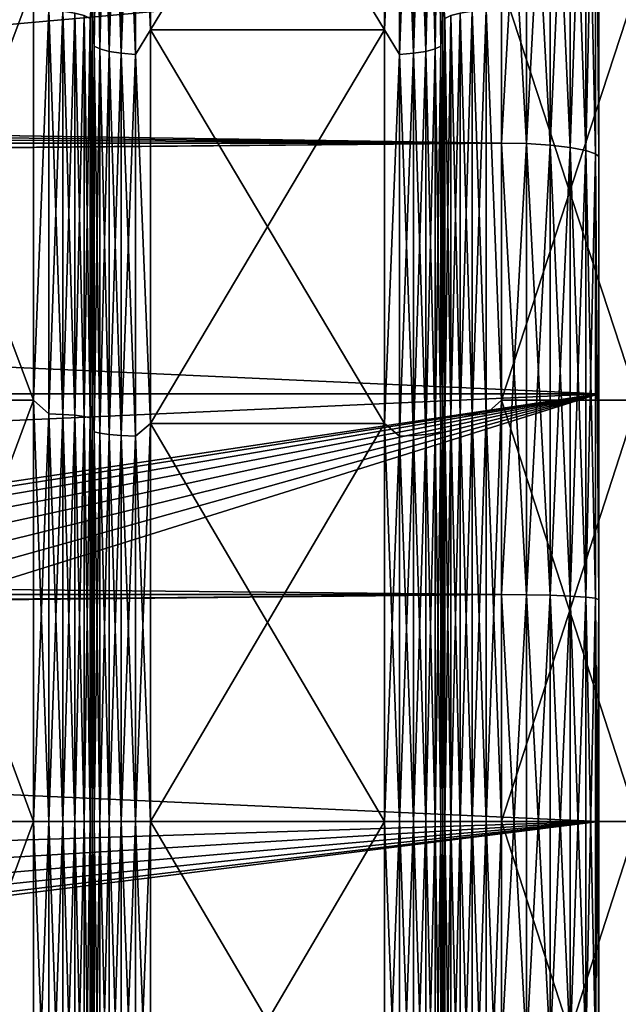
# Model space of a CAD drawing. Header units: metres. Extents: x -150 to 310, y -128 to 84.
# Tile 254 of 465: x 125 to 128, y -1 to 4. Entities that reach past the tile are written whole.
import ezdxf

# ---------------------------------------------------------------- set-up
doc = ezdxf.new("R2010")
doc.units = ezdxf.units.M
doc.layers.add('solid_26009703_SW0001', color=7, linetype='CONTINUOUS')
doc.layers.add('solid_26009703_SW0001_01', color=7, linetype='CONTINUOUS')

msp = doc.modelspace()

# ---------------------------------------------------------------- linework, layer by layer
at = {"layer": 'solid_26009703_SW0001'}
for points in [[(127.5, 5.765008, 22.265774), (-127.5, 5.765008, 22.265774), (-127.5, 3.482839, 22.734772)], [(127.5, 3.482839, 22.734772), (127.5, 5.765008, 22.265774), (-127.5, 3.482839, 22.734772)], [(127.5, 3.482839, 22.734772), (-127.5, 3.482839, 22.734772), (-127.5, 1.164931, 22.97048)], [(127.5, 1.164931, 22.97048), (127.5, 3.482839, 22.734772), (-127.5, 1.164931, 22.97048)], [(127.5, 1.164931, 22.97048), (-127.5, 1.164931, 22.97048), (-127.5, -1.164931, 22.97048)], [(127.5, -1.164931, 22.97048), (127.5, 1.164931, 22.97048), (-127.5, -1.164931, 22.97048)], [(12.010353, 1.179508, -22.969736), (127.5, 1.164931, -22.97048), (12.069973, 0, -23)]]:
    msp.add_3dface(points, dxfattribs=at)
at = {"layer": 'solid_26009703_SW0001_01'}
for points in [[(128, 2.195349, -20.884216), (128, 7.823572, -21.095688), (128, 9.914943, -20.196951)], [(128, 4.364604, -20.541378), (128, 2.195349, -20.884216), (128, 9.914943, -20.196951)], [(128, 7.823575, 21.095686), (128, 5.642147, 21.780548), (128, -7.823572, 21.095688)], [(128, 0, 21), (128, 7.823575, 21.095686), (128, -7.823572, 21.095688)], [(128, 2.195349, 20.884216), (128, 4.364604, 20.541378), (128, 7.823575, 21.095686)], [(128, 0, 21), (128, 2.195349, 20.884216), (128, 7.823575, 21.095686)], [(128, -5.642147, -21.780548), (128, 5.642144, -21.780548), (128, 7.823572, -21.095688)], [(128, -7.823575, -21.095686), (128, -5.642147, -21.780548), (128, 7.823572, -21.095688)], [(128, 0, -21), (128, -7.823575, -21.095686), (128, 7.823572, -21.095688)], [(128, 2.195349, -20.884216), (128, 0, -21), (128, 7.823572, -21.095688)], [(125.622353, 5.855609, 18.663176), (125.699997, 4.064658, 19.122789), (125.699997, 6.041266, 18.593161)], [(125.622353, 5.855609, -18.663176), (125.699997, 6.041266, -18.593161), (125.699997, 4.064658, -19.122789)], [(126.900002, 6.041266, 18.593161), (125.699997, 6.041266, 18.593161), (125.699997, 4.064658, 19.122789)], [(126.900002, 4.064658, 19.122789), (126.900002, 6.041266, 18.593161), (125.699997, 4.064658, 19.122789)], [(126.900002, 4.064658, -19.122789), (125.699997, 4.064658, -19.122789), (125.699997, 6.041266, -18.593161)], [(126.900002, 6.041266, -18.593161), (126.900002, 4.064658, -19.122789), (125.699997, 6.041266, -18.593161)], [(126.977341, 5.855585, -18.663099), (126.900002, 4.064658, -19.122789), (126.900002, 6.041266, -18.593161)], [(126.977341, 5.855585, 18.663099), (126.900002, 6.041266, 18.593161), (126.900002, 4.064658, 19.122789)], [(125.410141, 3.980207, -19.36791), (125.400002, 4.122731, -19.417082), (125.410141, 5.919205, -18.86587)], [(125.410141, 5.919205, 18.86587), (125.400002, 4.122726, 19.417084), (125.410141, 3.980207, 19.36791)], [(125.410141, 5.919205, 18.86587), (125.410141, 3.980207, 19.36791), (125.440071, 5.897515, 18.796738)], [(125.410141, 5.919205, -18.86587), (125.440071, 5.897515, -18.796738), (125.440071, 3.965622, -19.29694)], [(125.410141, 3.980207, -19.36791), (125.410141, 5.919205, -18.86587), (125.440071, 3.965622, -19.29694)], [(127.159767, 3.965567, 19.296673), (127.189781, 3.980146, 19.367613), (127.189781, 5.919114, 18.86558)], [(127.159767, 5.897433, 18.796478), (127.159767, 3.965567, 19.296673), (127.189781, 5.919114, 18.86558)], [(127.159767, 5.897433, -18.796478), (127.189781, 5.919114, -18.86558), (127.189781, 3.980146, -19.367613)], [(127.189781, 5.919114, 18.86558), (127.189781, 3.980146, 19.367613), (127.199997, 4.122755, 19.417078)], [(127.189781, 3.980146, -19.367613), (127.189781, 5.919114, -18.86558), (127.199997, 4.122723, -19.417084)], [(125.410141, 3.980207, 19.36791), (125.440071, 3.965622, 19.29694), (125.440071, 5.897515, 18.796738)], [(125.440071, 5.897515, 18.796738), (125.440071, 3.965622, 19.29694), (125.487755, 5.878887, 18.737368)], [(125.440071, 5.897515, -18.796738), (125.487755, 5.878887, -18.737368), (125.487755, 3.953096, -19.235989)], [(125.440071, 3.965622, -19.29694), (125.440071, 5.897515, -18.796738), (125.487755, 3.953096, -19.235989)], [(125.440071, 3.965622, 19.29694), (125.487755, 3.953096, 19.235989), (125.487755, 5.878887, 18.737368)], [(125.487755, 5.878887, 18.737368), (125.487755, 3.953096, 19.235989), (125.549934, 5.864593, 18.691809)], [(125.487755, 5.878887, -18.737368), (125.549934, 5.864593, -18.691809), (125.549934, 3.943485, -19.189219)], [(125.487755, 3.953096, -19.235989), (125.487755, 5.878887, -18.737368), (125.549934, 3.943485, -19.189219)], [(125.487755, 3.953096, 19.235989), (125.549934, 3.943485, 19.189219), (125.549934, 5.864593, 18.691809)], [(125.549934, 5.864593, 18.691809), (125.549934, 3.943485, 19.189219), (125.622353, 5.855609, 18.663176)], [(125.549934, 5.864593, -18.691809), (125.622353, 5.855609, -18.663176), (125.622353, 3.937444, -19.159822)], [(125.549934, 3.943485, -19.189219), (125.549934, 5.864593, -18.691809), (125.622353, 3.937444, -19.159822)], [(126.977341, 3.937428, 19.159744), (127.049797, 3.943453, 19.189064), (127.049797, 5.864546, 18.69166)], [(126.977341, 5.855585, 18.663099), (126.977341, 3.937428, 19.159744), (127.049797, 5.864546, 18.69166)], [(126.977341, 5.855585, -18.663099), (127.049797, 5.864546, -18.69166), (127.049797, 3.943453, -19.189064)], [(127.049797, 3.943453, 19.189064), (127.112022, 3.953051, 19.235771), (127.112022, 5.87882, 18.737154)], [(127.049797, 5.864546, 18.69166), (127.049797, 3.943453, 19.189064), (127.112022, 5.87882, 18.737154)], [(127.049797, 5.864546, -18.69166), (127.112022, 5.87882, -18.737154), (127.112022, 3.953051, -19.235771)], [(127.049797, 3.943453, -19.189064), (127.049797, 5.864546, -18.69166), (127.112022, 3.953051, -19.235771)], [(127.112022, 3.953051, 19.235771), (127.159767, 3.965567, 19.296673), (127.159767, 5.897433, 18.796478)], [(127.112022, 5.87882, 18.737154), (127.112022, 3.953051, 19.235771), (127.159767, 5.897433, 18.796478)], [(127.112022, 5.87882, -18.737154), (127.159767, 5.897433, -18.796478), (127.159767, 3.965567, -19.296673)], [(127.112022, 3.953051, -19.235771), (127.112022, 5.87882, -18.737154), (127.159767, 3.965567, -19.296673)], [(127.159767, 3.965567, -19.296673), (127.159767, 5.897433, -18.796478), (127.189781, 3.980146, -19.367613)], [(125.549934, 3.943485, 19.189219), (125.622353, 3.937444, 19.159822), (125.622353, 5.855609, 18.663176)], [(125.622353, 5.855609, 18.663176), (125.622353, 3.937444, 19.159822), (125.699997, 4.064658, 19.122789)], [(125.622353, 3.937444, -19.159822), (125.622353, 5.855609, -18.663176), (125.699997, 4.064658, -19.122789)], [(126.977341, 3.937428, -19.159744), (126.900002, 4.064658, -19.122789), (126.977341, 5.855585, -18.663099)], [(126.977341, 5.855585, 18.663099), (126.900002, 4.064658, 19.122789), (126.977341, 3.937428, 19.159744)], [(126.977341, 3.937428, -19.159744), (126.977341, 5.855585, -18.663099), (127.049797, 3.943453, -19.189064)], [(10.765722, 5.250271, -22.392736), (127.5, 5.765008, -22.265774), (127.5, 3.482839, -22.734772)], [(127.62941, 5.760738, 22.249281), (127.5, 5.765008, 22.265774), (127.5, 3.482839, 22.734772)], [(127.62941, 3.480259, -22.717932), (127.5, 3.482839, -22.734772), (127.5, 5.765008, -22.265774)], [(127.62941, 3.480259, -22.717932), (127.5, 5.765008, -22.265774), (127.62941, 5.760738, -22.249281)], [(127.62941, 5.760738, 22.249281), (127.5, 3.482839, 22.734772), (127.62941, 3.480259, 22.717932)], [(127.62941, 5.760738, 22.249281), (127.62941, 3.480259, 22.717932), (127.750114, 5.748201, 22.200861)], [(127.62941, 5.760738, -22.249281), (127.750114, 5.748201, -22.200861), (127.750114, 3.472685, -22.668491)], [(127.62941, 3.480259, -22.717932), (127.62941, 5.760738, -22.249281), (127.750114, 3.472685, -22.668491)], [(127.62941, 3.480259, 22.717932), (127.750114, 3.472685, 22.668491), (127.750114, 5.748201, 22.200861)], [(127.750114, 5.748201, 22.200861), (127.750114, 3.472685, 22.668491), (127.853737, 5.728255, 22.123823)], [(127.750114, 5.748201, -22.200861), (127.853737, 5.728255, -22.123823), (127.853737, 3.460635, -22.58983)], [(127.750114, 3.472685, -22.668491), (127.750114, 5.748201, -22.200861), (127.853737, 3.460635, -22.58983)], [(127.750114, 3.472685, 22.668491), (127.853737, 3.460635, 22.58983), (127.853737, 5.728255, 22.123823)], [(127.853737, 5.728255, 22.123823), (127.853737, 3.460635, 22.58983), (127.933212, 5.70226, 22.023426)], [(127.853737, 5.728255, -22.123823), (127.933212, 5.70226, -22.023426), (127.933212, 3.44493, -22.487318)], [(127.853737, 3.460635, -22.58983), (127.853737, 5.728255, -22.123823), (127.933212, 3.44493, -22.487318)], [(127.853737, 3.460635, 22.58983), (127.933212, 3.44493, 22.487318), (127.933212, 5.70226, 22.023426)], [(127.933212, 5.70226, 22.023426), (127.933212, 3.44493, 22.487318), (127.983101, 5.671992, 21.906525)], [(127.933212, 5.70226, -22.023426), (127.983101, 5.671992, -21.906525), (127.983101, 3.426645, -22.367954)], [(127.933212, 3.44493, -22.487318), (127.933212, 5.70226, -22.023426), (127.983101, 3.426645, -22.367954)], [(127.933212, 3.44493, 22.487318), (127.983101, 3.426645, 22.367954), (127.983101, 5.671992, 21.906525)], [(127.983101, 5.671992, 21.906525), (128, 3.412827, 22.239275), (128, 5.642147, 21.780548)], [(127.983101, 5.671992, 21.906525), (127.983101, 3.426645, 22.367954), (128, 3.412827, 22.239275)], [(127.983101, 5.671992, -21.906525), (128, 5.642144, -21.780548), (128, 3.412824, -22.239275)], [(127.983101, 3.426645, -22.367954), (127.983101, 5.671992, -21.906525), (128, 3.412824, -22.239275)], [(128, 5.642147, 21.780548), (128, -5.642144, 21.780548), (128, -7.823572, 21.095688)], [(128, 5.642147, 21.780548), (128, 3.412827, 22.239275), (128, -5.642144, 21.780548)], [(128, -3.412827, -22.239275), (128, 3.412824, -22.239275), (128, 5.642144, -21.780548)], [(128, -5.642147, -21.780548), (128, -3.412827, -22.239275), (128, 5.642144, -21.780548)], [(11.046503, 4.683882, -22.518021), (10.765722, 5.250271, -22.392736), (127.5, 3.482839, -22.734772)], [(11.2909, 4.109661, -22.629864), (11.046503, 4.683882, -22.518021), (127.5, 3.482839, -22.734772)], [(103.900002, 4.366147, 20.5411), (128, 4.364604, 20.541378), (103.900002, 3.285125, 20.741455)], [(103.900002, 3.285125, -20.741455), (128, 4.364604, -20.541378), (103.900002, 4.366147, -20.5411)], [(103.900002, 3.285125, 20.741455), (128, 4.364604, 20.541378), (128, 2.195349, 20.884216)], [(103.900002, 2.195098, -20.88496), (128, 2.195349, -20.884216), (128, 4.364604, -20.541378)], [(103.900002, 2.195098, -20.88496), (128, 4.364604, -20.541378), (103.900002, 3.285125, -20.741455)], [(125.099998, 4.303756, 20.24766), (124.300003, 4.303755, 20.24766), (124.300003, 2.163728, 20.586605)], [(125.099998, 2.163729, 20.586605), (125.099998, 4.303756, 20.24766), (124.300003, 2.163728, 20.586605)], [(125.099998, 2.163729, -20.586605), (124.300003, 2.163729, -20.586605), (124.300003, 4.303756, -20.24766)], [(125.099998, 4.303755, -20.24766), (125.099998, 2.163729, -20.586605), (124.300003, 4.303756, -20.24766)], [(125.177643, 4.164822, 20.266256), (125.099998, 4.303756, 20.24766), (125.099998, 2.163729, 20.586605)], [(125.177643, 4.164822, -20.266256), (125.099998, 2.163729, -20.586605), (125.099998, 4.303755, -20.24766)], [(127.422661, 4.164838, 20.266336), (127.5, 2.163729, 20.586605), (127.5, 4.303756, 20.24766)], [(127.422661, 4.164838, -20.266336), (127.5, 4.303755, -20.24766), (127.5, 2.163729, -20.586605)], [(128.199997, 4.303755, 20.24766), (127.5, 4.303756, 20.24766), (127.5, 2.163729, 20.586605)], [(128.199997, 2.163728, -20.586605), (127.5, 2.163729, -20.586605), (127.5, 4.303755, -20.24766)], [(128.199997, 2.163728, -20.586605), (127.5, 4.303755, -20.24766), (128.199997, 4.303755, -20.24766)], [(128.199997, 4.303755, 20.24766), (127.5, 2.163729, 20.586605), (128.199997, 2.163729, 20.586605)], [(125.389862, 4.122059, -20.05817), (125.400002, 4.236955, -19.95509), (125.400002, 2.139573, -20.286968)], [(125.389862, 4.122059, 20.05817), (125.400002, 2.13957, 20.286968), (125.400002, 4.23695, 19.95509)], [(125.400002, 4.122731, -19.417082), (125.400002, 2.139573, -20.286968), (125.400002, 4.236955, -19.95509)], [(125.400002, 4.122726, 19.417084), (125.400002, 4.23695, 19.95509), (125.400002, 2.13957, 20.286968)], [(127.199997, 4.122723, -19.417084), (127.199997, 4.236956, -19.95509), (127.199997, 2.139574, -20.286968)], [(127.21022, 4.12212, -20.058468), (127.199997, 2.139574, -20.286968), (127.199997, 4.236956, -19.95509)], [(127.199997, 4.122755, 19.417078), (127.199997, 2.13957, 20.286968), (127.199997, 4.236949, 19.95509)], [(127.21022, 4.12212, 20.058468), (127.199997, 4.236949, 19.95509), (127.199997, 2.13957, 20.286968)], [(125.177643, 4.164822, -20.266256), (125.177643, 2.09315, -20.583626), (125.099998, 2.163729, -20.586605)], [(125.177643, 2.09315, 20.583626), (125.177643, 4.164822, 20.266256), (125.099998, 2.163729, 20.586605)], [(125.250069, 2.090114, -20.55377), (125.177643, 2.09315, -20.583626), (125.177643, 4.164822, -20.266256)], [(125.250069, 4.158781, -20.236862), (125.250069, 2.090114, -20.55377), (125.177643, 4.164822, -20.266256)], [(125.250069, 4.158781, 20.236862), (125.177643, 4.164822, 20.266256), (125.177643, 2.09315, 20.583626)], [(125.250069, 2.090114, 20.55377), (125.250069, 4.158781, 20.236862), (125.177643, 2.09315, 20.583626)], [(125.312241, 2.085284, -20.506268), (125.250069, 2.090114, -20.55377), (125.250069, 4.158781, -20.236862)], [(125.312241, 4.149169, -20.190092), (125.312241, 2.085284, -20.506268), (125.250069, 4.158781, -20.236862)], [(125.312241, 4.149169, 20.190092), (125.250069, 4.158781, 20.236862), (125.250069, 2.090114, 20.55377)], [(125.312241, 2.085284, 20.506268), (125.312241, 4.149169, 20.190092), (125.250069, 2.090114, 20.55377)], [(125.359924, 2.078988, -20.444361), (125.312241, 2.085284, -20.506268), (125.312241, 4.149169, -20.190092)], [(125.359924, 4.136643, -20.129141), (125.359924, 2.078988, -20.444361), (125.312241, 4.149169, -20.190092)], [(125.359924, 4.136643, 20.129141), (125.312241, 4.149169, 20.190092), (125.312241, 2.085284, 20.506268)], [(127.240234, 2.079016, 20.444632), (127.287979, 2.085306, 20.506489), (127.287979, 4.149214, 20.19031)], [(127.240234, 4.136698, 20.129406), (127.240234, 2.079016, 20.444632), (127.287979, 4.149214, 20.19031)], [(127.240234, 4.136698, -20.129406), (127.287979, 4.149214, -20.19031), (127.287979, 2.085306, -20.506489)], [(127.287979, 2.085306, 20.506489), (127.350204, 2.09013, 20.553926), (127.350204, 4.158813, 20.237015)], [(127.287979, 4.149214, 20.19031), (127.287979, 2.085306, 20.506489), (127.350204, 4.158813, 20.237015)], [(127.287979, 4.149214, -20.19031), (127.350204, 4.158813, -20.237015), (127.350204, 2.09013, -20.553926)], [(127.287979, 2.085306, -20.506489), (127.287979, 4.149214, -20.19031), (127.350204, 2.09013, -20.553926)], [(127.350204, 2.09013, 20.553926), (127.422661, 2.093158, 20.583706), (127.422661, 4.164838, 20.266336)], [(127.350204, 4.158813, 20.237015), (127.350204, 2.09013, 20.553926), (127.422661, 4.164838, 20.266336)], [(127.350204, 4.158813, -20.237015), (127.422661, 4.164838, -20.266336), (127.422661, 2.093158, -20.583706)], [(127.350204, 2.09013, -20.553926), (127.350204, 4.158813, -20.237015), (127.422661, 2.093158, -20.583706)], [(127.422661, 2.093158, -20.583706), (127.422661, 4.164838, -20.266336), (127.5, 2.163729, -20.586605)], [(127.422661, 4.164838, 20.266336), (127.422661, 2.093158, 20.583706), (127.5, 2.163729, 20.586605)], [(11.500164, 3.527685, -22.727856), (11.2909, 4.109661, -22.629864), (127.5, 3.482839, -22.734772)], [(125.359924, 2.078988, 20.444361), (125.359924, 4.136643, 20.129141), (125.312241, 2.085284, 20.506268)], [(125.389862, 2.071658, -20.37228), (125.359924, 2.078988, -20.444361), (125.359924, 4.136643, -20.129141)], [(125.389862, 4.122059, -20.05817), (125.389862, 2.071658, -20.37228), (125.359924, 4.136643, -20.129141)], [(125.389862, 4.122059, 20.05817), (125.359924, 4.136643, 20.129141), (125.359924, 2.078988, 20.444361)], [(125.389862, 2.071658, 20.37228), (125.389862, 4.122059, 20.05817), (125.359924, 2.078988, 20.444361)], [(125.389862, 2.071658, 20.37228), (125.400002, 2.13957, 20.286968), (125.389862, 4.122059, 20.05817)], [(125.389862, 4.122059, -20.05817), (125.400002, 2.139573, -20.286968), (125.389862, 2.071658, -20.37228)], [(125.400002, 4.122731, -19.417082), (125.400002, 2.081894, -19.740015), (125.400002, 2.139573, -20.286968)], [(125.410141, 3.980207, -19.36791), (125.400002, 2.081894, -19.740015), (125.400002, 4.122731, -19.417082)], [(125.400002, 2.081891, 19.740015), (125.400002, 4.122726, 19.417084), (125.400002, 2.13957, 20.286968)], [(125.410141, 3.980207, 19.36791), (125.400002, 4.122726, 19.417084), (125.400002, 2.081891, 19.740015)], [(127.189781, 3.980146, 19.367613), (127.199997, 2.081909, 19.740011), (127.199997, 4.122755, 19.417078)], [(127.189781, 3.980146, -19.367613), (127.199997, 4.122723, -19.417084), (127.199997, 2.081889, -19.740015)], [(127.199997, 4.122755, 19.417078), (127.199997, 2.081909, 19.740011), (127.199997, 2.13957, 20.286968)], [(127.199997, 2.081889, -19.740015), (127.199997, 4.122723, -19.417084), (127.199997, 2.139574, -20.286968)], [(127.21022, 2.071689, -20.372581), (127.199997, 2.139574, -20.286968), (127.21022, 4.12212, -20.058468)], [(127.21022, 4.12212, 20.058468), (127.199997, 2.13957, 20.286968), (127.21022, 2.071689, 20.372581)], [(127.21022, 2.071689, 20.372581), (127.240234, 2.079016, 20.444632), (127.240234, 4.136698, 20.129406)], [(127.21022, 4.12212, 20.058468), (127.21022, 2.071689, 20.372581), (127.240234, 4.136698, 20.129406)], [(127.21022, 4.12212, -20.058468), (127.240234, 4.136698, -20.129406), (127.240234, 2.079016, -20.444632)], [(127.21022, 2.071689, -20.372581), (127.21022, 4.12212, -20.058468), (127.240234, 2.079016, -20.444632)], [(127.240234, 2.079016, -20.444632), (127.240234, 4.136698, -20.129406), (127.287979, 2.085306, -20.506489)], [(125.622353, 3.937444, 19.159822), (125.699997, 2.043521, 19.442904), (125.699997, 4.064658, 19.122789)], [(125.622353, 3.937444, -19.159822), (125.699997, 4.064658, -19.122789), (125.699997, 2.043521, -19.442904)], [(126.900002, 4.064658, 19.122789), (125.699997, 4.064658, 19.122789), (125.699997, 2.043521, 19.442904)], [(126.900002, 2.043521, 19.442904), (126.900002, 4.064658, 19.122789), (125.699997, 2.043521, 19.442904)], [(126.900002, 2.043521, -19.442904), (125.699997, 2.043521, -19.442904), (125.699997, 4.064658, -19.122789)], [(126.900002, 4.064658, -19.122789), (126.900002, 2.043521, -19.442904), (125.699997, 4.064658, -19.122789)], [(126.977341, 3.937428, -19.159744), (126.900002, 2.043521, -19.442904), (126.900002, 4.064658, -19.122789)], [(126.977341, 3.937428, 19.159744), (126.900002, 4.064658, 19.122789), (126.900002, 2.043521, 19.442904)], [(125.410141, 2.000367, -19.671211), (125.400002, 2.081894, -19.740015), (125.410141, 3.980207, -19.36791)], [(125.410141, 3.980207, 19.36791), (125.400002, 2.081891, 19.740015), (125.410141, 2.000367, 19.671211)], [(125.410141, 3.980207, 19.36791), (125.410141, 2.000367, 19.671211), (125.440071, 3.965622, 19.29694)], [(125.410141, 3.980207, -19.36791), (125.440071, 3.965622, -19.29694), (125.440071, 1.993037, -19.599129)], [(125.410141, 2.000367, -19.671211), (125.410141, 3.980207, -19.36791), (125.440071, 1.993037, -19.599129)], [(125.410141, 2.000367, 19.671211), (125.440071, 1.993037, 19.599129), (125.440071, 3.965622, 19.29694)], [(125.440071, 3.965622, 19.29694), (125.440071, 1.993037, 19.599129), (125.487755, 3.953096, 19.235989)], [(125.440071, 3.965622, -19.29694), (125.487755, 3.953096, -19.235989), (125.487755, 1.986741, -19.537224)], [(125.440071, 1.993037, -19.599129), (125.440071, 3.965622, -19.29694), (125.487755, 1.986741, -19.537224)], [(125.440071, 1.993037, 19.599129), (125.487755, 1.986741, 19.537224), (125.487755, 3.953096, 19.235989)], [(125.487755, 3.953096, 19.235989), (125.487755, 1.986741, 19.537224), (125.549934, 3.943485, 19.189219)], [(125.487755, 3.953096, -19.235989), (125.549934, 3.943485, -19.189219), (125.549934, 1.981911, -19.489721)], [(125.487755, 1.986741, -19.537224), (125.487755, 3.953096, -19.235989), (125.549934, 1.981911, -19.489721)], [(125.487755, 1.986741, 19.537224), (125.549934, 1.981911, 19.489721), (125.549934, 3.943485, 19.189219)], [(125.549934, 3.943485, 19.189219), (125.549934, 1.981911, 19.489721), (125.622353, 3.937444, 19.159822)], [(125.549934, 3.943485, -19.189219), (125.622353, 3.937444, -19.159822), (125.622353, 1.978875, -19.459866)], [(125.549934, 1.981911, -19.489721), (125.549934, 3.943485, -19.189219), (125.622353, 1.978875, -19.459866)], [(126.977341, 1.978867, 19.459784), (127.049797, 1.981895, 19.489565), (127.049797, 3.943453, 19.189064)], [(126.977341, 3.937428, 19.159744), (126.977341, 1.978867, 19.459784), (127.049797, 3.943453, 19.189064)], [(126.977341, 3.937428, -19.159744), (127.049797, 3.943453, -19.189064), (127.049797, 1.981895, -19.489565)], [(127.049797, 1.981895, 19.489565), (127.112022, 1.986719, 19.537003), (127.112022, 3.953051, 19.235771)], [(127.049797, 3.943453, 19.189064), (127.049797, 1.981895, 19.489565), (127.112022, 3.953051, 19.235771)], [(127.049797, 3.943453, -19.189064), (127.112022, 3.953051, -19.235771), (127.112022, 1.986719, -19.537003)], [(127.049797, 1.981895, -19.489565), (127.049797, 3.943453, -19.189064), (127.112022, 1.986719, -19.537003)], [(127.112022, 1.986719, 19.537003), (127.159767, 1.993009, 19.598858), (127.159767, 3.965567, 19.296673)], [(127.112022, 3.953051, 19.235771), (127.112022, 1.986719, 19.537003), (127.159767, 3.965567, 19.296673)], [(127.112022, 3.953051, -19.235771), (127.159767, 3.965567, -19.296673), (127.159767, 1.993009, -19.598858)], [(127.112022, 1.986719, -19.537003), (127.112022, 3.953051, -19.235771), (127.159767, 1.993009, -19.598858)], [(127.159767, 1.993009, 19.598858), (127.189781, 2.000336, 19.670908), (127.189781, 3.980146, 19.367613)], [(127.159767, 3.965567, 19.296673), (127.159767, 1.993009, 19.598858), (127.189781, 3.980146, 19.367613)], [(127.159767, 3.965567, -19.296673), (127.189781, 3.980146, -19.367613), (127.189781, 2.000336, -19.670908)], [(127.159767, 1.993009, -19.598858), (127.159767, 3.965567, -19.296673), (127.189781, 2.000336, -19.670908)], [(127.189781, 3.980146, 19.367613), (127.189781, 2.000336, 19.670908), (127.199997, 2.081909, 19.740011)], [(127.189781, 2.000336, -19.670908), (127.189781, 3.980146, -19.367613), (127.199997, 2.081889, -19.740015)], [(125.549934, 1.981911, 19.489721), (125.622353, 1.978875, 19.459866), (125.622353, 3.937444, 19.159822)], [(125.622353, 3.937444, 19.159822), (125.622353, 1.978875, 19.459866), (125.699997, 2.043521, 19.442904)], [(125.622353, 1.978875, -19.459866), (125.622353, 3.937444, -19.159822), (125.699997, 2.043521, -19.442904)], [(126.977341, 1.978867, -19.459784), (126.900002, 2.043521, -19.442904), (126.977341, 3.937428, -19.159744)], [(126.977341, 3.937428, 19.159744), (126.900002, 2.043521, 19.442904), (126.977341, 1.978867, 19.459784)], [(126.977341, 1.978867, -19.459784), (126.977341, 3.937428, -19.159744), (127.049797, 1.981895, -19.489565)], [(11.819712, 2.354986, -22.879118), (11.500164, 3.527685, -22.727856), (127.5, 3.482839, -22.734772)], [(11.819712, 2.354986, -22.879118), (127.5, 3.482839, -22.734772), (127.5, 1.164931, -22.97048)], [(127.62941, 3.480259, 22.717932), (127.5, 3.482839, 22.734772), (127.5, 1.164931, 22.97048)], [(127.62941, 1.164068, -22.953465), (127.5, 1.164931, -22.97048), (127.5, 3.482839, -22.734772)], [(127.62941, 1.164068, -22.953465), (127.5, 3.482839, -22.734772), (127.62941, 3.480259, -22.717932)], [(127.62941, 3.480259, 22.717932), (127.5, 1.164931, 22.97048), (127.62941, 1.164068, 22.953465)], [(127.62941, 3.480259, 22.717932), (127.62941, 1.164068, 22.953465), (127.750114, 3.472685, 22.668491)], [(127.62941, 3.480259, -22.717932), (127.750114, 3.472685, -22.668491), (127.750114, 1.161535, -22.903513)], [(127.62941, 1.164068, -22.953465), (127.62941, 3.480259, -22.717932), (127.750114, 1.161535, -22.903513)], [(127.62941, 1.164068, 22.953465), (127.750114, 1.161535, 22.903513), (127.750114, 3.472685, 22.668491)], [(127.750114, 3.472685, 22.668491), (127.750114, 1.161535, 22.903513), (127.853737, 3.460635, 22.58983)], [(127.750114, 3.472685, -22.668491), (127.853737, 3.460635, -22.58983), (127.853737, 1.157504, -22.824036)], [(127.750114, 1.161535, -22.903513), (127.750114, 3.472685, -22.668491), (127.853737, 1.157504, -22.824036)], [(127.750114, 1.161535, 22.903513), (127.853737, 1.157504, 22.824036), (127.853737, 3.460635, 22.58983)], [(127.853737, 3.460635, 22.58983), (127.853737, 1.157504, 22.824036), (127.933212, 3.44493, 22.487318)], [(127.853737, 3.460635, -22.58983), (127.933212, 3.44493, -22.487318), (127.933212, 1.152251, -22.720461)], [(127.853737, 1.157504, -22.824036), (127.853737, 3.460635, -22.58983), (127.933212, 1.152251, -22.720461)], [(127.853737, 1.157504, 22.824036), (127.933212, 1.152251, 22.720461), (127.933212, 3.44493, 22.487318)], [(127.933212, 3.44493, 22.487318), (127.933212, 1.152251, 22.720461), (127.983101, 3.426645, 22.367954)], [(127.933212, 3.44493, -22.487318), (127.983101, 3.426645, -22.367954), (127.983101, 1.146135, -22.599859)], [(127.933212, 1.152251, -22.720461), (127.933212, 3.44493, -22.487318), (127.983101, 1.146135, -22.599859)], [(127.933212, 1.152251, 22.720461), (127.983101, 1.146135, 22.599859), (127.983101, 3.426645, 22.367954)], [(127.983101, 3.426645, 22.367954), (128, 1.137973, 22.470743), (128, 3.412827, 22.239275)], [(127.983101, 3.426645, 22.367954), (127.983101, 1.146135, 22.599859), (128, 1.137973, 22.470743)], [(127.983101, 3.426645, -22.367954), (128, 3.412824, -22.239275), (128, 1.137971, -22.470743)], [(127.983101, 1.146135, -22.599859), (127.983101, 3.426645, -22.367954), (128, 1.137971, -22.470743)], [(128, 3.412827, 22.239275), (128, -3.412824, 22.239275), (128, -5.642144, 21.780548)], [(128, 3.412827, 22.239275), (128, 1.137973, 22.470743), (128, -3.412824, 22.239275)], [(128, -1.137973, -22.470743), (128, 1.137971, -22.470743), (128, 3.412824, -22.239275)], [(128, -3.412827, -22.239275), (128, -1.137973, -22.470743), (128, 3.412824, -22.239275)], [(103.900002, 3.285125, 20.741455), (128, 2.195349, 20.884216), (103.900002, 2.195098, 20.88496)], [(12.010353, 1.179508, -22.969736), (11.819712, 2.354986, -22.879118), (127.5, 1.164931, -22.97048)], [(103.900002, 1.099055, 20.97122), (128, 2.195349, 20.884216), (128, 0, 21)], [(103.900002, 2.195098, 20.88496), (128, 2.195349, 20.884216), (103.900002, 1.099055, 20.97122)], [(103.900002, 1.099055, -20.97122), (120.000168, 1, -20.976177), (128, 2.195349, -20.884216)], [(103.900002, 1.099055, -20.97122), (128, 2.195349, -20.884216), (103.900002, 2.195098, -20.88496)], [(120.222832, 0.974317, -20.977386), (128, 2.195349, -20.884216), (120.000168, 1, -20.976177)], [(120.433044, 0.901225, -20.980654), (128, 2.195349, -20.884216), (120.222832, 0.974317, -20.977386)], [(120.62397, 0.780981, -20.985474), (128, 2.195349, -20.884216), (120.433044, 0.901225, -20.980654)], [(120.781013, 0.623921, -20.99073), (128, 2.195349, -20.884216), (120.62397, 0.780981, -20.985474)], [(120.901283, 0.432921, -20.995537), (128, 2.195349, -20.884216), (120.781013, 0.623921, -20.99073)], [(120.973763, 0.225716, -20.998787), (128, 2.195349, -20.884216), (120.901283, 0.432921, -20.995537)], [(120.973763, 0.225716, -20.998787), (121, 0, -21), (128, 2.195349, -20.884216)], [(121, 0, -21), (128, 0, -21), (128, 2.195349, -20.884216)], [(124.300003, 2.163729, -20.586605), (125.099998, 0, -20.700001), (124.300003, 0, -20.700001)], [(125.099998, 2.163729, 20.586605), (124.300003, 0, 20.700001), (125.099998, 0, 20.700001)], [(125.099998, 2.163729, 20.586605), (124.300003, 2.163728, 20.586605), (124.300003, 0, 20.700001)], [(125.099998, 2.163729, -20.586605), (125.099998, 0, -20.700001), (124.300003, 2.163729, -20.586605)], [(125.177643, 2.09315, 20.583626), (125.099998, 2.163729, 20.586605), (125.099998, 0, 20.700001)], [(125.177643, 0, -20.689777), (125.099998, 0, -20.700001), (125.099998, 2.163729, -20.586605)], [(125.177643, 2.09315, -20.583626), (125.177643, 0, -20.689777), (125.099998, 2.163729, -20.586605)], [(125.389862, 2.071658, -20.37228), (125.400002, 2.139573, -20.286968), (125.400002, 0, -20.4)], [(125.389862, 0, 20.477343), (125.400002, 0, 20.4), (125.400002, 2.13957, 20.286968)], [(125.389862, 0, 20.477343), (125.400002, 2.13957, 20.286968), (125.389862, 2.071658, 20.37228)], [(125.400002, 0, -19.85), (125.400002, 0, -20.4), (125.400002, 2.139573, -20.286968)], [(125.400002, 2.081894, -19.740015), (125.400002, 0, -19.85), (125.400002, 2.139573, -20.286968)], [(125.400002, 2.081891, 19.740015), (125.400002, 2.13957, 20.286968), (125.400002, 0, 20.4)], [(127.199997, 2.081889, -19.740015), (127.199997, 2.139574, -20.286968), (127.199997, 0, -20.4)], [(127.21022, 0, -20.477646), (127.199997, 0, -20.4), (127.199997, 2.139574, -20.286968)], [(127.21022, 2.071689, -20.372581), (127.21022, 0, -20.477646), (127.199997, 2.139574, -20.286968)], [(127.199997, 0, 19.85), (127.199997, 0, 20.4), (127.199997, 2.13957, 20.286968)], [(127.21022, 2.071689, 20.372581), (127.199997, 2.13957, 20.286968), (127.199997, 0, 20.4)], [(127.199997, 2.081909, 19.740011), (127.199997, 0, 19.85), (127.199997, 2.13957, 20.286968)], [(127.5, 2.163729, 20.586605), (127.422661, 0, 20.689859), (127.5, 0, 20.700001)], [(127.422661, 2.093158, -20.583706), (127.5, 2.163729, -20.586605), (127.5, 0, -20.700001)], [(127.422661, 2.093158, 20.583706), (127.422661, 0, 20.689859), (127.5, 2.163729, 20.586605)], [(128.199997, 2.163729, 20.586605), (127.5, 2.163729, 20.586605), (127.5, 0, 20.700001)], [(128.199997, 2.163729, 20.586605), (127.5, 0, 20.700001), (128.199997, 0, 20.700001)], [(128.199997, 0, -20.700001), (127.5, 0, -20.700001), (127.5, 2.163729, -20.586605)], [(128.199997, 2.163728, -20.586605), (128.199997, 0, -20.700001), (127.5, 2.163729, -20.586605)], [(125.177643, 0, 20.689777), (125.177643, 2.09315, 20.583626), (125.099998, 0, 20.700001)], [(125.250069, 0, -20.659769), (125.177643, 0, -20.689777), (125.177643, 2.09315, -20.583626)], [(125.250069, 2.090114, -20.55377), (125.250069, 0, -20.659769), (125.177643, 2.09315, -20.583626)], [(125.250069, 2.090114, 20.55377), (125.177643, 2.09315, 20.583626), (125.177643, 0, 20.689777)], [(125.250069, 0, 20.659769), (125.250069, 2.090114, 20.55377), (125.177643, 0, 20.689777)], [(125.312241, 0, -20.61202), (125.250069, 0, -20.659769), (125.250069, 2.090114, -20.55377)], [(125.312241, 2.085284, -20.506268), (125.312241, 0, -20.61202), (125.250069, 2.090114, -20.55377)], [(125.312241, 2.085284, 20.506268), (125.250069, 2.090114, 20.55377), (125.250069, 0, 20.659769)], [(125.312241, 0, 20.61202), (125.312241, 2.085284, 20.506268), (125.250069, 0, 20.659769)], [(125.359924, 0, -20.549795), (125.312241, 0, -20.61202), (125.312241, 2.085284, -20.506268)], [(125.359924, 2.078988, -20.444361), (125.359924, 0, -20.549795), (125.312241, 2.085284, -20.506268)], [(125.359924, 2.078988, 20.444361), (125.312241, 2.085284, 20.506268), (125.312241, 0, 20.61202)], [(125.359924, 0, 20.549795), (125.359924, 2.078988, 20.444361), (125.312241, 0, 20.61202)], [(125.389862, 0, -20.477343), (125.359924, 0, -20.549795), (125.359924, 2.078988, -20.444361)], [(125.389862, 2.071658, -20.37228), (125.389862, 0, -20.477343), (125.359924, 2.078988, -20.444361)], [(125.389862, 2.071658, 20.37228), (125.359924, 2.078988, 20.444361), (125.359924, 0, 20.549795)], [(125.410141, 0, -19.772657), (125.400002, 0, -19.85), (125.400002, 2.081894, -19.740015)], [(125.410141, 0, -19.772657), (125.400002, 2.081894, -19.740015), (125.410141, 2.000367, -19.671211)], [(125.400002, 0, 19.85), (125.400002, 2.081891, 19.740015), (125.400002, 0, 20.4)], [(125.410141, 2.000367, 19.671211), (125.400002, 2.081891, 19.740015), (125.400002, 0, 19.85)], [(127.189781, 0, 19.772354), (127.199997, 0, 19.85), (127.199997, 2.081909, 19.740011)], [(127.189781, 2.000336, 19.670908), (127.189781, 0, 19.772354), (127.199997, 2.081909, 19.740011)], [(127.189781, 2.000336, -19.670908), (127.199997, 2.081889, -19.740015), (127.199997, 0, -19.85)], [(127.199997, 2.081889, -19.740015), (127.199997, 0, -20.4), (127.199997, 0, -19.85)], [(127.21022, 2.071689, -20.372581), (127.240234, 2.079016, -20.444632), (127.240234, 0, -20.550068)], [(127.240234, 2.079016, 20.444632), (127.21022, 0, 20.477646), (127.240234, 0, 20.550068)], [(127.21022, 2.071689, 20.372581), (127.21022, 0, 20.477646), (127.240234, 2.079016, 20.444632)], [(127.240234, 2.079016, -20.444632), (127.287979, 2.085306, -20.506489), (127.287979, 0, -20.612244)], [(127.287979, 2.085306, 20.506489), (127.240234, 0, 20.550068), (127.287979, 0, 20.612244)], [(127.240234, 2.079016, 20.444632), (127.240234, 0, 20.550068), (127.287979, 2.085306, 20.506489)], [(127.240234, 2.079016, -20.444632), (127.287979, 0, -20.612244), (127.240234, 0, -20.550068)], [(127.287979, 2.085306, -20.506489), (127.350204, 2.09013, -20.553926), (127.350204, 0, -20.659925)], [(127.350204, 2.09013, 20.553926), (127.287979, 0, 20.612244), (127.350204, 0, 20.659925)], [(127.287979, 2.085306, 20.506489), (127.287979, 0, 20.612244), (127.350204, 2.09013, 20.553926)], [(127.287979, 2.085306, -20.506489), (127.350204, 0, -20.659925), (127.287979, 0, -20.612244)], [(127.350204, 2.09013, -20.553926), (127.422661, 2.093158, -20.583706), (127.422661, 0, -20.689859)], [(127.422661, 2.093158, 20.583706), (127.350204, 0, 20.659925), (127.422661, 0, 20.689859)], [(127.350204, 2.09013, 20.553926), (127.350204, 0, 20.659925), (127.422661, 2.093158, 20.583706)], [(127.350204, 2.09013, -20.553926), (127.422661, 0, -20.689859), (127.350204, 0, -20.659925)], [(127.422661, 2.093158, -20.583706), (127.5, 0, -20.700001), (127.422661, 0, -20.689859)], [(125.389862, 0, 20.477343), (125.389862, 2.071658, 20.37228), (125.359924, 0, 20.549795)], [(125.389862, 2.071658, -20.37228), (125.400002, 0, -20.4), (125.389862, 0, -20.477343)], [(125.622353, 1.978875, -19.459866), (125.699997, 2.043521, -19.442904), (125.699997, 0, -19.549999)], [(125.622353, 0, 19.560223), (125.699997, 0, 19.549999), (125.699997, 2.043521, 19.442904)], [(125.622353, 1.978875, 19.459866), (125.622353, 0, 19.560223), (125.699997, 2.043521, 19.442904)], [(125.699997, 2.043521, -19.442904), (126.900002, 0, -19.549999), (125.699997, 0, -19.549999)], [(126.900002, 2.043521, -19.442904), (126.900002, 0, -19.549999), (125.699997, 2.043521, -19.442904)], [(126.900002, 2.043521, 19.442904), (125.699997, 0, 19.549999), (126.900002, 0, 19.549999)], [(126.900002, 2.043521, 19.442904), (125.699997, 2.043521, 19.442904), (125.699997, 0, 19.549999)], [(126.977341, 0, -19.560141), (126.900002, 0, -19.549999), (126.900002, 2.043521, -19.442904)], [(126.977341, 1.978867, 19.459784), (126.900002, 2.043521, 19.442904), (126.900002, 0, 19.549999)], [(126.977341, 0, -19.560141), (126.900002, 2.043521, -19.442904), (126.977341, 1.978867, -19.459784)], [(127.21022, 2.071689, 20.372581), (127.199997, 0, 20.4), (127.21022, 0, 20.477646)], [(127.21022, 2.071689, -20.372581), (127.240234, 0, -20.550068), (127.21022, 0, -20.477646)], [(125.410141, 2.000367, 19.671211), (125.400002, 0, 19.85), (125.410141, 0, 19.772657)], [(125.410141, 2.000367, 19.671211), (125.410141, 0, 19.772657), (125.440071, 1.993037, 19.599129)], [(125.410141, 2.000367, -19.671211), (125.440071, 1.993037, -19.599129), (125.440071, 0, -19.700205)], [(125.410141, 0, -19.772657), (125.410141, 2.000367, -19.671211), (125.440071, 0, -19.700205)], [(125.410141, 0, 19.772657), (125.440071, 0, 19.700205), (125.440071, 1.993037, 19.599129)], [(125.440071, 1.993037, 19.599129), (125.440071, 0, 19.700205), (125.487755, 1.986741, 19.537224)], [(125.440071, 1.993037, -19.599129), (125.487755, 1.986741, -19.537224), (125.487755, 0, -19.63798)], [(125.440071, 0, -19.700205), (125.440071, 1.993037, -19.599129), (125.487755, 0, -19.63798)], [(125.440071, 0, 19.700205), (125.487755, 0, 19.63798), (125.487755, 1.986741, 19.537224)], [(125.487755, 1.986741, 19.537224), (125.487755, 0, 19.63798), (125.549934, 1.981911, 19.489721)], [(125.487755, 1.986741, -19.537224), (125.549934, 1.981911, -19.489721), (125.549934, 0, -19.590231)], [(125.487755, 0, -19.63798), (125.487755, 1.986741, -19.537224), (125.549934, 0, -19.590231)], [(125.487755, 0, 19.63798), (125.549934, 0, 19.590231), (125.549934, 1.981911, 19.489721)], [(125.549934, 1.981911, 19.489721), (125.549934, 0, 19.590231), (125.622353, 1.978875, 19.459866)], [(125.549934, 1.981911, -19.489721), (125.622353, 1.978875, -19.459866), (125.622353, 0, -19.560223)], [(125.549934, 0, -19.590231), (125.549934, 1.981911, -19.489721), (125.622353, 0, -19.560223)], [(125.549934, 0, 19.590231), (125.622353, 0, 19.560223), (125.622353, 1.978875, 19.459866)], [(125.622353, 0, -19.560223), (125.622353, 1.978875, -19.459866), (125.699997, 0, -19.549999)], [(126.977341, 1.978867, 19.459784), (126.900002, 0, 19.549999), (126.977341, 0, 19.560141)], [(126.977341, 0, 19.560141), (127.049797, 0, 19.590075), (127.049797, 1.981895, 19.489565)], [(126.977341, 1.978867, 19.459784), (126.977341, 0, 19.560141), (127.049797, 1.981895, 19.489565)], [(126.977341, 1.978867, -19.459784), (127.049797, 1.981895, -19.489565), (127.049797, 0, -19.590075)], [(126.977341, 0, -19.560141), (126.977341, 1.978867, -19.459784), (127.049797, 0, -19.590075)], [(127.049797, 0, 19.590075), (127.112022, 0, 19.637756), (127.112022, 1.986719, 19.537003)], [(127.049797, 1.981895, 19.489565), (127.049797, 0, 19.590075), (127.112022, 1.986719, 19.537003)], [(127.049797, 1.981895, -19.489565), (127.112022, 1.986719, -19.537003), (127.112022, 0, -19.637756)], [(127.049797, 0, -19.590075), (127.049797, 1.981895, -19.489565), (127.112022, 0, -19.637756)], [(127.112022, 0, 19.637756), (127.159767, 0, 19.699932), (127.159767, 1.993009, 19.598858)], [(127.112022, 1.986719, 19.537003), (127.112022, 0, 19.637756), (127.159767, 1.993009, 19.598858)], [(127.112022, 1.986719, -19.537003), (127.159767, 1.993009, -19.598858), (127.159767, 0, -19.699932)], [(127.112022, 0, -19.637756), (127.112022, 1.986719, -19.537003), (127.159767, 0, -19.699932)], [(127.159767, 0, 19.699932), (127.189781, 0, 19.772354), (127.189781, 2.000336, 19.670908)], [(127.159767, 1.993009, 19.598858), (127.159767, 0, 19.699932), (127.189781, 2.000336, 19.670908)], [(127.159767, 1.993009, -19.598858), (127.189781, 2.000336, -19.670908), (127.189781, 0, -19.772354)], [(127.159767, 0, -19.699932), (127.159767, 1.993009, -19.598858), (127.189781, 0, -19.772354)], [(127.189781, 0, -19.772354), (127.189781, 2.000336, -19.670908), (127.199997, 0, -19.85)], [(12.069973, 0, -23), (127.5, 1.164931, -22.97048), (127.5, -1.164931, -22.97048)], [(127.62941, 1.164068, 22.953465), (127.5, 1.164931, 22.97048), (127.5, -1.164931, 22.97048)], [(127.62941, -1.164068, -22.953465), (127.5, -1.164931, -22.97048), (127.5, 1.164931, -22.97048)], [(127.62941, -1.164068, -22.953465), (127.5, 1.164931, -22.97048), (127.62941, 1.164068, -22.953465)], [(127.62941, 1.164068, 22.953465), (127.5, -1.164931, 22.97048), (127.62941, -1.164068, 22.953465)], [(127.62941, 1.164068, 22.953465), (127.62941, -1.164068, 22.953465), (127.750114, 1.161535, 22.903513)], [(127.62941, 1.164068, -22.953465), (127.750114, 1.161535, -22.903513), (127.750114, -1.161535, -22.903513)], [(127.62941, -1.164068, -22.953465), (127.62941, 1.164068, -22.953465), (127.750114, -1.161535, -22.903513)], [(127.62941, -1.164068, 22.953465), (127.750114, -1.161535, 22.903513), (127.750114, 1.161535, 22.903513)], [(127.750114, 1.161535, 22.903513), (127.750114, -1.161535, 22.903513), (127.853737, 1.157504, 22.824036)], [(127.750114, 1.161535, -22.903513), (127.853737, 1.157504, -22.824036), (127.853737, -1.157504, -22.824036)], [(127.750114, -1.161535, -22.903513), (127.750114, 1.161535, -22.903513), (127.853737, -1.157504, -22.824036)], [(127.750114, -1.161535, 22.903513), (127.853737, -1.157504, 22.824036), (127.853737, 1.157504, 22.824036)], [(127.853737, 1.157504, 22.824036), (127.853737, -1.157504, 22.824036), (127.933212, 1.152251, 22.720461)], [(127.853737, 1.157504, -22.824036), (127.933212, 1.152251, -22.720461), (127.933212, -1.152251, -22.720461)], [(127.853737, -1.157504, -22.824036), (127.853737, 1.157504, -22.824036), (127.933212, -1.152251, -22.720461)], [(127.853737, -1.157504, 22.824036), (127.933212, -1.152251, 22.720461), (127.933212, 1.152251, 22.720461)], [(127.933212, 1.152251, 22.720461), (127.933212, -1.152251, 22.720461), (127.983101, 1.146135, 22.599859)], [(127.933212, 1.152251, -22.720461), (127.983101, 1.146135, -22.599859), (127.983101, -1.146135, -22.599859)], [(127.933212, -1.152251, -22.720461), (127.933212, 1.152251, -22.720461), (127.983101, -1.146135, -22.599859)], [(127.933212, -1.152251, 22.720461), (127.983101, -1.146135, 22.599859), (127.983101, 1.146135, 22.599859)], [(127.983101, 1.146135, 22.599859), (127.983101, -1.146135, 22.599859), (128, 1.137973, 22.470743)], [(127.983101, 1.146135, -22.599859), (128, 1.137971, -22.470743), (128, -1.137973, -22.470743)], [(127.983101, -1.146135, -22.599859), (127.983101, 1.146135, -22.599859), (128, -1.137973, -22.470743)], [(127.983101, -1.146135, 22.599859), (128, -1.137971, 22.470743), (128, 1.137973, 22.470743)], [(128, 1.137973, 22.470743), (128, -1.137971, 22.470743), (128, -3.412824, 22.239275)], [(103.900002, 1.099055, 20.97122), (128, 0, 21), (103.900002, 0, 21)], [(103.900002, 0, 21), (128, 0, 21), (128, -2.195349, 20.884216)], [(120.973755, -0.225766, -20.998787), (128, 0, -21), (121, 0, -21)], [(125.099998, -2.163729, -20.586605), (124.300003, -2.163728, -20.586605), (124.300003, 0, -20.700001)], [(125.099998, 0, -20.700001), (125.099998, -2.163729, -20.586605), (124.300003, 0, -20.700001)], [(125.177643, 0, 20.689777), (125.099998, 0, 20.700001), (125.099998, -2.163729, 20.586605)], [(125.177643, -2.09315, 20.583626), (125.177643, 0, 20.689777), (125.099998, -2.163729, 20.586605)], [(125.177643, -2.09315, 20.583626), (125.250069, 0, 20.659769), (125.177643, 0, 20.689777)], [(125.250069, -2.090114, 20.55377), (125.250069, 0, 20.659769), (125.177643, -2.09315, 20.583626)], [(125.250069, -2.090114, 20.55377), (125.312241, 0, 20.61202), (125.250069, 0, 20.659769)], [(125.312241, -2.085284, 20.506268), (125.312241, 0, 20.61202), (125.250069, -2.090114, 20.55377)], [(125.312241, -2.085284, 20.506268), (125.359924, 0, 20.549795), (125.312241, 0, 20.61202)], [(125.359924, -2.078988, 20.444361), (125.359924, 0, 20.549795), (125.312241, -2.085284, 20.506268)], [(125.359924, -2.078988, 20.444361), (125.389862, 0, 20.477343), (125.359924, 0, 20.549795)], [(125.389862, -2.071658, 20.37228), (125.389862, 0, 20.477343), (125.359924, -2.078988, 20.444361)], [(125.389862, 0, -20.477343), (125.400002, 0, -20.4), (125.400002, -2.13957, -20.286968)], [(125.389862, -2.071658, 20.37228), (125.400002, 0, 20.4), (125.389862, 0, 20.477343)], [(125.400002, -2.081891, -19.740015), (125.400002, -2.13957, -20.286968), (125.400002, 0, -20.4)], [(125.400002, -2.081891, -19.740015), (125.400002, 0, -20.4), (125.400002, 0, -19.85)], [(125.410141, -2.000367, -19.671211), (125.400002, -2.081891, -19.740015), (125.400002, 0, -19.85)], [(125.410141, -2.000367, -19.671211), (125.400002, 0, -19.85), (125.410141, 0, -19.772657)], [(125.440071, -1.993037, -19.599129), (125.410141, 0, -19.772657), (125.440071, 0, -19.700205)], [(125.410141, -2.000367, -19.671211), (125.410141, 0, -19.772657), (125.440071, -1.993037, -19.599129)], [(125.487755, -1.986741, -19.537224), (125.440071, 0, -19.700205), (125.487755, 0, -19.63798)], [(125.440071, -1.993037, -19.599129), (125.440071, 0, -19.700205), (125.487755, -1.986741, -19.537224)], [(125.549934, -1.981911, -19.489721), (125.487755, 0, -19.63798), (125.549934, 0, -19.590231)], [(125.487755, -1.986741, -19.537224), (125.487755, 0, -19.63798), (125.549934, -1.981911, -19.489721)], [(125.622353, -1.978875, -19.459866), (125.549934, 0, -19.590231), (125.622353, 0, -19.560223)], [(125.549934, -1.981911, -19.489721), (125.549934, 0, -19.590231), (125.622353, -1.978875, -19.459866)], [(125.622353, 0, -19.560223), (125.699997, 0, -19.549999), (125.699997, -2.043521, -19.442904)], [(125.622353, -1.978875, -19.459866), (125.622353, 0, -19.560223), (125.699997, -2.043521, -19.442904)], [(126.900002, -2.043521, -19.442904), (125.699997, 0, -19.549999), (126.900002, 0, -19.549999)], [(126.900002, -2.043521, -19.442904), (125.699997, -2.043521, -19.442904), (125.699997, 0, -19.549999)], [(126.977341, -1.978867, -19.459784), (126.900002, -2.043521, -19.442904), (126.900002, 0, -19.549999)], [(126.977341, -1.978867, -19.459784), (126.900002, 0, -19.549999), (126.977341, 0, -19.560141)], [(127.049797, -1.981895, -19.489565), (126.977341, 0, -19.560141), (127.049797, 0, -19.590075)], [(126.977341, -1.978867, -19.459784), (126.977341, 0, -19.560141), (127.049797, -1.981895, -19.489565)], [(127.112022, -1.986719, -19.537003), (127.049797, 0, -19.590075), (127.112022, 0, -19.637756)], [(127.049797, -1.981895, -19.489565), (127.049797, 0, -19.590075), (127.112022, -1.986719, -19.537003)], [(127.159767, -1.993009, -19.598858), (127.112022, 0, -19.637756), (127.159767, 0, -19.699932)], [(127.112022, -1.986719, -19.537003), (127.112022, 0, -19.637756), (127.159767, -1.993009, -19.598858)], [(127.189781, -2.000336, -19.670908), (127.159767, 0, -19.699932), (127.189781, 0, -19.772354)], [(127.159767, -1.993009, -19.598858), (127.159767, 0, -19.699932), (127.189781, -2.000336, -19.670908)], [(127.189781, 0, -19.772354), (127.199997, 0, -19.85), (127.199997, -2.081909, -19.740011)], [(127.189781, -2.000336, -19.670908), (127.189781, 0, -19.772354), (127.199997, -2.081909, -19.740011)], [(127.199997, 0, -19.85), (127.199997, 0, -20.4), (127.199997, -2.13957, -20.286968)], [(127.21022, -2.071689, -20.372581), (127.199997, -2.13957, -20.286968), (127.199997, 0, -20.4)], [(127.21022, -2.071689, -20.372581), (127.199997, 0, -20.4), (127.21022, 0, -20.477646)], [(127.199997, -2.081909, -19.740011), (127.199997, 0, -19.85), (127.199997, -2.13957, -20.286968)], [(127.21022, 0, -20.477646), (127.240234, 0, -20.550068), (127.240234, -2.079016, -20.444632)], [(127.21022, -2.071689, -20.372581), (127.21022, 0, -20.477646), (127.240234, -2.079016, -20.444632)], [(127.240234, 0, -20.550068), (127.287979, 0, -20.612244), (127.287979, -2.085306, -20.506489)], [(127.240234, -2.079016, -20.444632), (127.240234, 0, -20.550068), (127.287979, -2.085306, -20.506489)], [(127.287979, 0, -20.612244), (127.350204, 0, -20.659925), (127.350204, -2.09013, -20.553926)], [(127.287979, -2.085306, -20.506489), (127.287979, 0, -20.612244), (127.350204, -2.09013, -20.553926)], [(127.350204, 0, -20.659925), (127.422661, 0, -20.689859), (127.422661, -2.093158, -20.583706)], [(127.350204, -2.09013, -20.553926), (127.350204, 0, -20.659925), (127.422661, -2.093158, -20.583706)], [(127.422661, 0, -20.689859), (127.5, 0, -20.700001), (127.5, -2.163729, -20.586605)], [(127.422661, -2.093158, -20.583706), (127.422661, 0, -20.689859), (127.5, -2.163729, -20.586605)], [(128.199997, -2.163729, -20.586605), (127.5, -2.163729, -20.586605), (127.5, 0, -20.700001)], [(128.199997, -2.163729, -20.586605), (127.5, 0, -20.700001), (128.199997, 0, -20.700001)], [(128, -2.195349, 20.884216), (128, 0, 21), (128, -7.823572, 21.095688)], [(12.012367, -1.166863, -22.970381), (12.069973, 0, -23), (127.5, -1.164931, -22.97048)], [(103.900002, 0, 21), (128, -2.195349, 20.884216), (103.900002, -1.099055, 20.97122)], [(120.222527, -0.974389, -20.977383), (128, -2.195349, -20.884216), (128, 0, -21)], [(120.222527, -0.974389, -20.977383), (128, 0, -21), (120.43277, -0.901358, -20.980648)], [(120.43277, -0.901358, -20.980648), (128, 0, -21), (120.623749, -0.781163, -20.985466)], [(120.623749, -0.781163, -20.985466), (128, 0, -21), (120.780869, -0.624092, -20.990725)], [(120.780869, -0.624092, -20.990725), (128, 0, -21), (120.90123, -0.433025, -20.995535)], [(120.90123, -0.433025, -20.995535), (128, 0, -21), (120.973755, -0.225766, -20.998787)], [(125.099998, 0, 20.700001), (124.300003, 0, 20.700001), (124.300003, -2.163729, 20.586605)], [(125.099998, -2.163729, 20.586605), (125.099998, 0, 20.700001), (124.300003, -2.163729, 20.586605)], [(125.177643, -2.09315, -20.583626), (125.099998, -2.163729, -20.586605), (125.099998, 0, -20.700001)], [(125.177643, -2.09315, -20.583626), (125.099998, 0, -20.700001), (125.177643, 0, -20.689777)], [(125.250069, -2.090114, -20.55377), (125.177643, 0, -20.689777), (125.250069, 0, -20.659769)], [(125.250069, -2.090114, -20.55377), (125.177643, -2.09315, -20.583626), (125.177643, 0, -20.689777)], [(125.312241, -2.085284, -20.506268), (125.250069, 0, -20.659769), (125.312241, 0, -20.61202)], [(125.312241, -2.085284, -20.506268), (125.250069, -2.090114, -20.55377), (125.250069, 0, -20.659769)], [(125.359924, -2.078988, -20.444361), (125.312241, 0, -20.61202), (125.359924, 0, -20.549795)], [(125.359924, -2.078988, -20.444361), (125.312241, -2.085284, -20.506268), (125.312241, 0, -20.61202)], [(125.389862, -2.071658, -20.37228), (125.359924, 0, -20.549795), (125.389862, 0, -20.477343)], [(125.389862, -2.071658, -20.37228), (125.359924, -2.078988, -20.444361), (125.359924, 0, -20.549795)], [(125.389862, -2.071658, -20.37228), (125.389862, 0, -20.477343), (125.400002, -2.13957, -20.286968)], [(125.389862, -2.071658, 20.37228), (125.400002, -2.139573, 20.286968), (125.400002, 0, 20.4)], [(125.400002, 0, 19.85), (125.400002, 0, 20.4), (125.400002, -2.139573, 20.286968)], [(125.400002, -2.081894, 19.740015), (125.400002, 0, 19.85), (125.400002, -2.139573, 20.286968)], [(125.410141, 0, 19.772657), (125.400002, 0, 19.85), (125.400002, -2.081894, 19.740015)], [(125.410141, -2.000367, 19.671211), (125.410141, 0, 19.772657), (125.400002, -2.081894, 19.740015)], [(125.410141, -2.000367, 19.671211), (125.440071, 0, 19.700205), (125.410141, 0, 19.772657)], [(125.410141, -2.000367, 19.671211), (125.440071, -1.993037, 19.599129), (125.440071, 0, 19.700205)], [(125.440071, -1.993037, 19.599129), (125.487755, 0, 19.63798), (125.440071, 0, 19.700205)], [(125.440071, -1.993037, 19.599129), (125.487755, -1.986741, 19.537224), (125.487755, 0, 19.63798)], [(125.487755, -1.986741, 19.537224), (125.549934, 0, 19.590231), (125.487755, 0, 19.63798)], [(125.487755, -1.986741, 19.537224), (125.549934, -1.981911, 19.489721), (125.549934, 0, 19.590231)], [(125.549934, -1.981911, 19.489721), (125.622353, 0, 19.560223), (125.549934, 0, 19.590231)], [(125.549934, -1.981911, 19.489721), (125.622353, -1.978875, 19.459866), (125.622353, 0, 19.560223)], [(125.622353, -1.978875, 19.459866), (125.699997, -2.043521, 19.442904), (125.699997, 0, 19.549999)], [(125.622353, -1.978875, 19.459866), (125.699997, 0, 19.549999), (125.622353, 0, 19.560223)], [(126.900002, 0, 19.549999), (125.699997, 0, 19.549999), (125.699997, -2.043521, 19.442904)], [(126.900002, -2.043521, 19.442904), (126.900002, 0, 19.549999), (125.699997, -2.043521, 19.442904)], [(126.977341, 0, 19.560141), (126.900002, 0, 19.549999), (126.900002, -2.043521, 19.442904)], [(126.977341, -1.978867, 19.459784), (126.977341, 0, 19.560141), (126.900002, -2.043521, 19.442904)], [(126.977341, -1.978867, 19.459784), (127.049797, 0, 19.590075), (126.977341, 0, 19.560141)], [(126.977341, -1.978867, 19.459784), (127.049797, -1.981895, 19.489565), (127.049797, 0, 19.590075)], [(127.049797, -1.981895, 19.489565), (127.112022, 0, 19.637756), (127.049797, 0, 19.590075)], [(127.049797, -1.981895, 19.489565), (127.112022, -1.986719, 19.537003), (127.112022, 0, 19.637756)], [(127.112022, -1.986719, 19.537003), (127.159767, 0, 19.699932), (127.112022, 0, 19.637756)], [(127.112022, -1.986719, 19.537003), (127.159767, -1.993009, 19.598858), (127.159767, 0, 19.699932)], [(127.159767, -1.993009, 19.598858), (127.189781, 0, 19.772354), (127.159767, 0, 19.699932)], [(127.159767, -1.993009, 19.598858), (127.189781, -2.000336, 19.670908), (127.189781, 0, 19.772354)], [(127.189781, -2.000336, 19.670908), (127.199997, -2.081889, 19.740015), (127.199997, 0, 19.85)], [(127.189781, -2.000336, 19.670908), (127.199997, 0, 19.85), (127.189781, 0, 19.772354)], [(127.199997, -2.081889, 19.740015), (127.199997, -2.139574, 20.286968), (127.199997, 0, 20.4)], [(127.21022, 0, 20.477646), (127.199997, 0, 20.4), (127.199997, -2.139574, 20.286968)], [(127.199997, 0, 19.85), (127.199997, -2.081889, 19.740015), (127.199997, 0, 20.4)], [(127.21022, 0, 20.477646), (127.199997, -2.139574, 20.286968), (127.21022, -2.071689, 20.372581)], [(127.21022, -2.071689, 20.372581), (127.240234, -2.079016, 20.444632), (127.240234, 0, 20.550068)], [(127.21022, 0, 20.477646), (127.21022, -2.071689, 20.372581), (127.240234, 0, 20.550068)], [(127.240234, -2.079016, 20.444632), (127.287979, -2.085306, 20.506489), (127.287979, 0, 20.612244)], [(127.240234, 0, 20.550068), (127.240234, -2.079016, 20.444632), (127.287979, 0, 20.612244)], [(127.287979, -2.085306, 20.506489), (127.350204, -2.09013, 20.553926), (127.350204, 0, 20.659925)], [(127.287979, 0, 20.612244), (127.287979, -2.085306, 20.506489), (127.350204, 0, 20.659925)], [(127.350204, -2.09013, 20.553926), (127.422661, -2.093158, 20.583706), (127.422661, 0, 20.689859)], [(127.350204, 0, 20.659925), (127.350204, -2.09013, 20.553926), (127.422661, 0, 20.689859)], [(127.422661, -2.093158, 20.583706), (127.5, -2.163729, 20.586605), (127.5, 0, 20.700001)], [(127.422661, 0, 20.689859), (127.422661, -2.093158, 20.583706), (127.5, 0, 20.700001)], [(128.199997, 0, 20.700001), (127.5, 0, 20.700001), (127.5, -2.163729, 20.586605)], [(128.199997, -2.163728, 20.586605), (128.199997, 0, 20.700001), (127.5, -2.163729, 20.586605)], [(128, 0, -21), (128, -2.195349, -20.884216), (128, -7.823575, -21.095686)]]:
    msp.add_3dface(points, dxfattribs=at)

doc.saveas('drawing.dxf')
